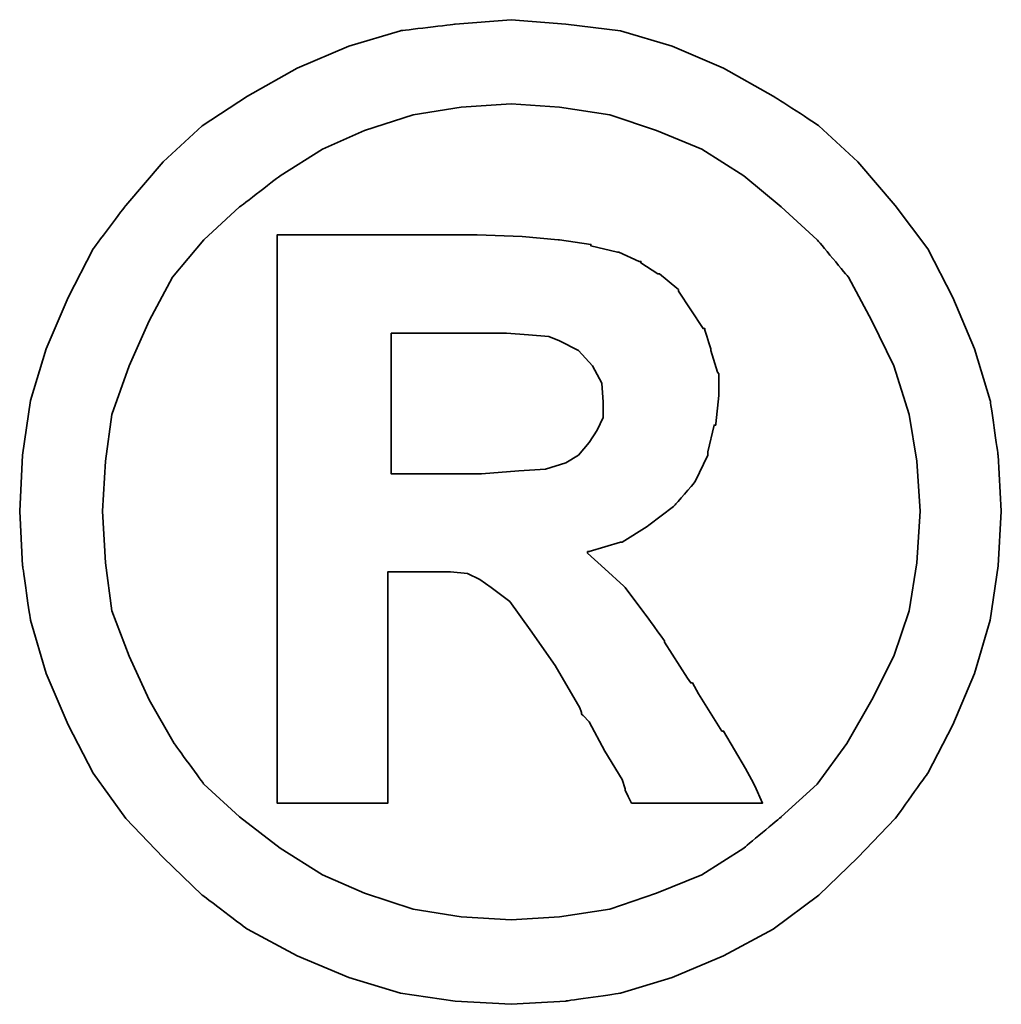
# Model space of a CAD drawing. Header units: millimetres. Extents: x 2891 to 6329, y -1599 to 860.
# Tile 407 of 620: x 5512.25 to 5513.93, y -1249.86 to -1248.18. Entities that reach past the tile are written whole.
import ezdxf

# ---------------------------------------------------------------- set-up
doc = ezdxf.new("R2010")
doc.units = ezdxf.units.MM
doc.layers.add('DIM', color=4, linetype='CONTINUOUS')
doc.layers.add('layer 1', color=7, linetype='CONTINUOUS')

# ---------------------------------------------------------------- blocks, each defined once
blk = doc.blocks.new('TBI MOTION logo(完整正式版)')
at = {"layer": 'layer 1', "color": 22, "lineweight": 35}
for points, knots in [([(81.20634, 4.98624), (81.20634, 4.98624), (81.18649, 5.32862), (81.18649, 5.32862), (81.18649, 5.32862), (81.18649, 5.32862), (81.13886, 5.66206), (81.13886, 5.66206), (81.13886, 5.66206), (81.13886, 5.66206), (81.04359, 5.97764), (81.04359, 5.97764), (81.04359, 5.97764), (81.04359, 5.97764), (80.91061, 6.29124), (80.91061, 6.29124), (80.91061, 6.29124), (80.91061, 6.29124), (80.75778, 6.58697), (80.75778, 6.58697), (80.75778, 6.58697), (80.75778, 6.58697), (80.5593, 6.85294), (80.5593, 6.85294), (80.5593, 6.85294), (80.5593, 6.85294), (80.33105, 7.1189), (80.33105, 7.1189), (80.33105, 7.1189), (80.33105, 7.1189), (80.09287, 7.33921), (80.09287, 7.33921), (80.09287, 7.33921), (80.09287, 7.33921), (79.815, 7.51982), (79.815, 7.51982), (79.815, 7.51982), (79.815, 7.51982), (79.51133, 7.69051), (79.51133, 7.69051), (79.51133, 7.69051), (79.51133, 7.69051), (79.19773, 7.8235), (79.19773, 7.8235), (79.19773, 7.8235), (79.19773, 7.8235), (78.88215, 7.91877), (78.88215, 7.91877), (78.88215, 7.91877), (78.88215, 7.91877), (78.54871, 7.95846), (78.54871, 7.95846), (78.54871, 7.95846), (78.54871, 7.95846), (78.21526, 7.98625), (78.21526, 7.98625), (78.21526, 7.98625), (78.21526, 7.98625), (77.87388, 7.95846), (77.87388, 7.95846), (77.87388, 7.95846), (77.87388, 7.95846), (77.54044, 7.91877), (77.54044, 7.91877), (77.54044, 7.91877), (77.54044, 7.91877), (77.22485, 7.8235), (77.22485, 7.8235), (77.22485, 7.8235), (77.22485, 7.8235), (76.91027, 7.69051), (76.91027, 7.69051), (76.91027, 7.69051), (76.91027, 7.69051), (76.6056, 7.51982), (76.6056, 7.51982), (76.6056, 7.51982), (76.6056, 7.51982), (76.32972, 7.33921), (76.32972, 7.33921), (76.32972, 7.33921), (76.32972, 7.33921), (76.09154, 7.1189), (76.09154, 7.1189), (76.09154, 7.1189), (76.09154, 7.1189), (75.86329, 6.85294), (75.86329, 6.85294), (75.86329, 6.85294), (75.86329, 6.85294), (75.66382, 6.58697), (75.66382, 6.58697), (75.66382, 6.58697), (75.66382, 6.58697), (75.51099, 6.29124), (75.51099, 6.29124), (75.51099, 6.29124), (75.51099, 6.29124), (75.37702, 5.97764), (75.37702, 5.97764), (75.37702, 5.97764), (75.37702, 5.97764), (75.28175, 5.66206), (75.28175, 5.66206), (75.28175, 5.66206), (75.28175, 5.66206), (75.23411, 5.32862), (75.23411, 5.32862), (75.23411, 5.32862), (75.23411, 5.32862), (75.21625, 4.98624), (75.21625, 4.98624), (75.21625, 4.98624), (75.21625, 4.98624), (75.23411, 4.6528), (75.23411, 4.6528), (75.23411, 4.6528), (75.23411, 4.6528), (75.28175, 4.32035), (75.28175, 4.32035), (75.28175, 4.32035), (75.28175, 4.32035), (75.37702, 3.99583), (75.37702, 3.99583), (75.37702, 3.99583), (75.37702, 3.99583), (75.51099, 3.68224), (75.51099, 3.68224), (75.51099, 3.68224), (75.51099, 3.68224), (75.66382, 3.38749), (75.66382, 3.38749), (75.66382, 3.38749), (75.66382, 3.38749), (75.86329, 3.10963), (75.86329, 3.10963), (75.86329, 3.10963), (75.86329, 3.10963), (76.09154, 2.87145), (76.09154, 2.87145), (76.09154, 2.87145), (76.09154, 2.87145), (76.32972, 2.6432), (76.32972, 2.6432), (76.32972, 2.6432), (76.32972, 2.6432), (76.6056, 2.43381), (76.6056, 2.43381), (76.6056, 2.43381), (76.6056, 2.43381), (76.91027, 2.27205), (76.91027, 2.27205), (76.91027, 2.27205), (76.91027, 2.27205), (77.22485, 2.13906), (77.22485, 2.13906), (77.22485, 2.13906), (77.22485, 2.13906), (77.54044, 2.0438), (77.54044, 2.0438), (77.54044, 2.0438), (77.54044, 2.0438), (77.87388, 1.99616), (77.87388, 1.99616), (77.87388, 1.99616), (77.87388, 1.99616), (78.21526, 1.97631), (78.21526, 1.97631), (78.21526, 1.97631), (78.21526, 1.97631), (78.54871, 1.99616), (78.54871, 1.99616), (78.54871, 1.99616), (78.54871, 1.99616), (78.88215, 2.0438), (78.88215, 2.0438), (78.88215, 2.0438), (78.88215, 2.0438), (79.19773, 2.13906), (79.19773, 2.13906), (79.19773, 2.13906), (79.19773, 2.13906), (79.51133, 2.27205), (79.51133, 2.27205), (79.51133, 2.27205), (79.51133, 2.27205), (79.815, 2.43381), (79.815, 2.43381), (79.815, 2.43381), (79.815, 2.43381), (80.09287, 2.6432), (80.09287, 2.6432), (80.09287, 2.6432), (80.09287, 2.6432), (80.33105, 2.87145), (80.33105, 2.87145), (80.33105, 2.87145), (80.33105, 2.87145), (80.5593, 3.10963), (80.5593, 3.10963), (80.5593, 3.10963), (80.5593, 3.10963), (80.75778, 3.38749), (80.75778, 3.38749), (80.75778, 3.38749), (80.75778, 3.38749), (80.91061, 3.68224), (80.91061, 3.68224), (80.91061, 3.68224), (80.91061, 3.68224), (81.04359, 3.99583), (81.04359, 3.99583), (81.04359, 3.99583), (81.04359, 3.99583), (81.13886, 4.32035), (81.13886, 4.32035), (81.13886, 4.32035), (81.13886, 4.32035), (81.18649, 4.6528), (81.18649, 4.6528), (81.18649, 4.6528), (81.18649, 4.6528), (81.20634, 4.98624), (81.20634, 4.98624)], [0, 0, 0, 0, 0.0178571, 0.0178571, 0.0178571, 0.0178572, 0.0357143, 0.0357143, 0.0357143, 0.0357143, 0.0535714, 0.0535714, 0.0535714, 0.0535714, 0.0714286, 0.0714286, 0.0714286, 0.0714286, 0.0892857, 0.0892857, 0.0892857, 0.0892857, 0.1071429, 0.1071429, 0.1071429, 0.1071429, 0.125, 0.125, 0.125, 0.125, 0.1428571, 0.1428571, 0.1428571, 0.1428572, 0.1607143, 0.1607143, 0.1607143, 0.1607143, 0.1785714, 0.1785714, 0.1785714, 0.1785714, 0.1964286, 0.1964286, 0.1964286, 0.1964286, 0.2142857, 0.2142857, 0.2142857, 0.2142857, 0.2321429, 0.2321429, 0.2321429, 0.2321429, 0.25, 0.25, 0.25, 0.25, 0.2678571, 0.2678571, 0.2678571, 0.2678572, 0.2857143, 0.2857143, 0.2857143, 0.2857143, 0.3035714, 0.3035714, 0.3035714, 0.3035714, 0.3214286, 0.3214286, 0.3214286, 0.3214286, 0.3392857, 0.3392857, 0.3392857, 0.3392857, 0.3571429, 0.3571429, 0.3571429, 0.3571429, 0.375, 0.375, 0.375, 0.375, 0.3928571, 0.3928571, 0.3928571, 0.3928572, 0.4107143, 0.4107143, 0.4107143, 0.4107143, 0.4285714, 0.4285714, 0.4285714, 0.4285714, 0.4464286, 0.4464286, 0.4464286, 0.4464286, 0.4642857, 0.4642857, 0.4642857, 0.4642857, 0.4821429, 0.4821429, 0.4821429, 0.4821429, 0.5, 0.5, 0.5, 0.5, 0.5178571, 0.5178571, 0.5178571, 0.5178572, 0.5357143, 0.5357143, 0.5357143, 0.5357143, 0.5535714, 0.5535714, 0.5535714, 0.5535714, 0.5714286, 0.5714286, 0.5714286, 0.5714286, 0.5892857, 0.5892857, 0.5892857, 0.5892857, 0.6071429, 0.6071429, 0.6071429, 0.6071429, 0.625, 0.625, 0.625, 0.625, 0.6428571, 0.6428571, 0.6428571, 0.6428572, 0.6607143, 0.6607143, 0.6607143, 0.6607143, 0.6785714, 0.6785714, 0.6785714, 0.6785714, 0.6964286, 0.6964286, 0.6964286, 0.6964286, 0.7142857, 0.7142857, 0.7142857, 0.7142857, 0.7321429, 0.7321429, 0.7321429, 0.7321429, 0.75, 0.75, 0.75, 0.75, 0.7678571, 0.7678571, 0.7678571, 0.7678572, 0.7857143, 0.7857143, 0.7857143, 0.7857143, 0.8035714, 0.8035714, 0.8035714, 0.8035714, 0.8214286, 0.8214286, 0.8214286, 0.8214286, 0.8392857, 0.8392857, 0.8392857, 0.8392857, 0.8571429, 0.8571429, 0.8571429, 0.8571429, 0.875, 0.875, 0.875, 0.875, 0.8928571, 0.8928571, 0.8928571, 0.8928572, 0.9107143, 0.9107143, 0.9107143, 0.9107143, 0.9285714, 0.9285714, 0.9285714, 0.9285714, 0.9464286, 0.9464286, 0.9464286, 0.9464286, 0.9642857, 0.9642857, 0.9642857, 0.9642857, 0.9821429, 0.9821429, 0.9821429, 0.9821429, 1, 1, 1, 1]), ([(80.71014, 4.98624), (80.71014, 4.98624), (80.69129, 5.29091), (80.69129, 5.29091), (80.69129, 5.29091), (80.69129, 5.29091), (80.64464, 5.57672), (80.64464, 5.57672), (80.64464, 5.57672), (80.64464, 5.57672), (80.54937, 5.87245), (80.54937, 5.87245), (80.54937, 5.87245), (80.54937, 5.87245), (80.41639, 6.14833), (80.41639, 6.14833), (80.41639, 6.14833), (80.41639, 6.14833), (80.27349, 6.41429), (80.27349, 6.41429), (80.27349, 6.41429), (80.27349, 6.41429), (80.08295, 6.64255), (80.08295, 6.64255), (80.08295, 6.64255), (80.08295, 6.64255), (79.86264, 6.84301), (79.86264, 6.84301), (79.86264, 6.84301), (79.86264, 6.84301), (79.63439, 7.03355), (79.63439, 7.03355), (79.63439, 7.03355), (79.63439, 7.03355), (79.37835, 7.1963), (79.37835, 7.1963), (79.37835, 7.1963), (79.37835, 7.1963), (79.10246, 7.30944), (79.10246, 7.30944), (79.10246, 7.30944), (79.10246, 7.30944), (78.81665, 7.40471), (78.81665, 7.40471), (78.81665, 7.40471), (78.81665, 7.40471), (78.511, 7.45234), (78.511, 7.45234), (78.511, 7.45234), (78.511, 7.45234), (78.21526, 7.47219), (78.21526, 7.47219), (78.21526, 7.47219), (78.21526, 7.47219), (77.9106, 7.45234), (77.9106, 7.45234), (77.9106, 7.45234), (77.9106, 7.45234), (77.61685, 7.40471), (77.61685, 7.40471), (77.61685, 7.40471), (77.61685, 7.40471), (77.32012, 7.30944), (77.32012, 7.30944), (77.32012, 7.30944), (77.32012, 7.30944), (77.06309, 7.1963), (77.06309, 7.1963), (77.06309, 7.1963), (77.06309, 7.1963), (76.80606, 7.03355), (76.80606, 7.03355), (76.80606, 7.03355), (76.80606, 7.03355), (76.55797, 6.84301), (76.55797, 6.84301), (76.55797, 6.84301), (76.55797, 6.84301), (76.34063, 6.64255), (76.34063, 6.64255), (76.34063, 6.64255), (76.34063, 6.64255), (76.1491, 6.41429), (76.1491, 6.41429), (76.1491, 6.41429), (76.1491, 6.41429), (76.0062, 6.14833), (76.0062, 6.14833), (76.0062, 6.14833), (76.0062, 6.14833), (75.88314, 5.87245), (75.88314, 5.87245), (75.88314, 5.87245), (75.88314, 5.87245), (75.77794, 5.57672), (75.77794, 5.57672), (75.77794, 5.57672), (75.77794, 5.57672), (75.73924, 5.29091), (75.73924, 5.29091), (75.73924, 5.29091), (75.73924, 5.29091), (75.72039, 4.98624), (75.72039, 4.98624), (75.72039, 4.98624), (75.72039, 4.98624), (75.73924, 4.67165), (75.73924, 4.67165), (75.73924, 4.67165), (75.73924, 4.67165), (75.77794, 4.37791), (75.77794, 4.37791), (75.77794, 4.37791), (75.77794, 4.37791), (75.88314, 4.10102), (75.88314, 4.10102), (75.88314, 4.10102), (75.88314, 4.10102), (76.0062, 3.83407), (76.0062, 3.83407), (76.0062, 3.83407), (76.0062, 3.83407), (76.15902, 3.56811), (76.15902, 3.56811), (76.15902, 3.56811), (76.15902, 3.56811), (76.34063, 3.32001), (76.34063, 3.32001), (76.34063, 3.32001), (76.34063, 3.32001), (76.55797, 3.11955), (76.55797, 3.11955), (76.55797, 3.11955), (76.55797, 3.11955), (76.80606, 2.92901), (76.80606, 2.92901), (76.80606, 2.92901), (76.80606, 2.92901), (77.06309, 2.76725), (77.06309, 2.76725), (77.06309, 2.76725), (77.06309, 2.76725), (77.32012, 2.65412), (77.32012, 2.65412), (77.32012, 2.65412), (77.32012, 2.65412), (77.61685, 2.55786), (77.61685, 2.55786), (77.61685, 2.55786), (77.61685, 2.55786), (77.9106, 2.51022), (77.9106, 2.51022), (77.9106, 2.51022), (77.9106, 2.51022), (78.21526, 2.49137), (78.21526, 2.49137), (78.21526, 2.49137), (78.21526, 2.49137), (78.511, 2.51022), (78.511, 2.51022), (78.511, 2.51022), (78.511, 2.51022), (78.81665, 2.55786), (78.81665, 2.55786), (78.81665, 2.55786), (78.81665, 2.55786), (79.10246, 2.65412), (79.10246, 2.65412), (79.10246, 2.65412), (79.10246, 2.65412), (79.37835, 2.76725), (79.37835, 2.76725), (79.37835, 2.76725), (79.37835, 2.76725), (79.63439, 2.92901), (79.63439, 2.92901), (79.63439, 2.92901), (79.63439, 2.92901), (79.86264, 3.11955), (79.86264, 3.11955), (79.86264, 3.11955), (79.86264, 3.11955), (80.08295, 3.32001), (80.08295, 3.32001), (80.08295, 3.32001), (80.08295, 3.32001), (80.26356, 3.56811), (80.26356, 3.56811), (80.26356, 3.56811), (80.26356, 3.56811), (80.41639, 3.83407), (80.41639, 3.83407), (80.41639, 3.83407), (80.41639, 3.83407), (80.54937, 4.10102), (80.54937, 4.10102), (80.54937, 4.10102), (80.54937, 4.10102), (80.64464, 4.37791), (80.64464, 4.37791), (80.64464, 4.37791), (80.64464, 4.37791), (80.69129, 4.67165), (80.69129, 4.67165), (80.69129, 4.67165), (80.69129, 4.67165), (80.71014, 4.98624), (80.71014, 4.98624)], [0, 0, 0, 0, 0.0192308, 0.0192308, 0.0192308, 0.0192308, 0.0384615, 0.0384615, 0.0384615, 0.0384615, 0.0576923, 0.0576923, 0.0576923, 0.0576923, 0.0769231, 0.0769231, 0.0769231, 0.0769231, 0.0961538, 0.0961538, 0.0961538, 0.0961539, 0.1153846, 0.1153846, 0.1153846, 0.1153846, 0.1346154, 0.1346154, 0.1346154, 0.1346154, 0.1538462, 0.1538462, 0.1538462, 0.1538462, 0.1730769, 0.1730769, 0.1730769, 0.1730769, 0.1923077, 0.1923077, 0.1923077, 0.1923077, 0.2115385, 0.2115385, 0.2115385, 0.2115385, 0.2307692, 0.2307692, 0.2307692, 0.2307692, 0.25, 0.25, 0.25, 0.25, 0.2692308, 0.2692308, 0.2692308, 0.2692308, 0.2884615, 0.2884615, 0.2884615, 0.2884615, 0.3076923, 0.3076923, 0.3076923, 0.3076923, 0.3269231, 0.3269231, 0.3269231, 0.3269231, 0.3461538, 0.3461538, 0.3461538, 0.3461539, 0.3653846, 0.3653846, 0.3653846, 0.3653846, 0.3846154, 0.3846154, 0.3846154, 0.3846154, 0.4038462, 0.4038462, 0.4038462, 0.4038462, 0.4230769, 0.4230769, 0.4230769, 0.4230769, 0.4423077, 0.4423077, 0.4423077, 0.4423077, 0.4615385, 0.4615385, 0.4615385, 0.4615385, 0.4807692, 0.4807692, 0.4807692, 0.4807692, 0.5, 0.5, 0.5, 0.5, 0.5192308, 0.5192308, 0.5192308, 0.5192308, 0.5384615, 0.5384615, 0.5384615, 0.5384615, 0.5576923, 0.5576923, 0.5576923, 0.5576923, 0.5769231, 0.5769231, 0.5769231, 0.5769231, 0.5961538, 0.5961538, 0.5961538, 0.5961539, 0.6153846, 0.6153846, 0.6153846, 0.6153846, 0.6346154, 0.6346154, 0.6346154, 0.6346154, 0.6538462, 0.6538462, 0.6538462, 0.6538462, 0.6730769, 0.6730769, 0.6730769, 0.6730769, 0.6923077, 0.6923077, 0.6923077, 0.6923077, 0.7115385, 0.7115385, 0.7115385, 0.7115385, 0.7307692, 0.7307692, 0.7307692, 0.7307692, 0.75, 0.75, 0.75, 0.75, 0.7692308, 0.7692308, 0.7692308, 0.7692308, 0.7884615, 0.7884615, 0.7884615, 0.7884615, 0.8076923, 0.8076923, 0.8076923, 0.8076923, 0.8269231, 0.8269231, 0.8269231, 0.8269231, 0.8461538, 0.8461538, 0.8461538, 0.8461539, 0.8653846, 0.8653846, 0.8653846, 0.8653846, 0.8846154, 0.8846154, 0.8846154, 0.8846154, 0.9038462, 0.9038462, 0.9038462, 0.9038462, 0.9230769, 0.9230769, 0.9230769, 0.9230769, 0.9423077, 0.9423077, 0.9423077, 0.9423077, 0.9615385, 0.9615385, 0.9615385, 0.9615385, 0.9807692, 0.9807692, 0.9807692, 0.9807692, 1, 1, 1, 1]), ([(76.78721, 3.2823), (76.78721, 3.2823), (76.78721, 3.32001), (76.78721, 3.32001), (76.78721, 3.32001), (76.78721, 3.32001), (76.78721, 3.42422), (76.78721, 3.42422), (76.78721, 3.42422), (76.78721, 3.42422), (76.78721, 3.59689), (76.78721, 3.59689), (76.78721, 3.59689), (76.78721, 3.59689), (76.78721, 3.80529), (76.78721, 3.80529), (76.78721, 3.80529), (76.78721, 3.80529), (76.78721, 4.0524), (76.78721, 4.0524), (76.78721, 4.0524), (76.78721, 4.0524), (76.78721, 4.32035), (76.78721, 4.32035), (76.78721, 4.32035), (76.78721, 4.32035), (76.78721, 4.92868), (76.78721, 4.92868), (76.78721, 4.92868), (76.78721, 4.92868), (76.78721, 5.53801), (76.78721, 5.53801), (76.78721, 5.53801), (76.78721, 5.53801), (76.78721, 5.82482), (76.78721, 5.82482), (76.78721, 5.82482), (76.78721, 5.82482), (76.78721, 6.07291), (76.78721, 6.07291), (76.78721, 6.07291), (76.78721, 6.07291), (76.78721, 6.30017), (76.78721, 6.30017), (76.78721, 6.30017), (76.78721, 6.30017), (76.78721, 6.45399), (76.78721, 6.45399), (76.78721, 6.45399), (76.78721, 6.45399), (76.78721, 6.5572), (76.78721, 6.5572), (76.78721, 6.5572), (76.78721, 6.5572), (76.78721, 6.59689), (76.78721, 6.59689), (76.78721, 6.59689), (76.78721, 6.59689), (76.78721, 6.67232), (76.78721, 6.67232), (76.78721, 6.67232), (76.78721, 6.67232), (76.8537, 6.67232), (76.8537, 6.67232), (76.8537, 6.67232), (76.8537, 6.67232), (76.87355, 6.67232), (76.87355, 6.67232), (76.87355, 6.67232), (76.87355, 6.67232), (76.91027, 6.67232), (76.91027, 6.67232), (76.91027, 6.67232), (76.91027, 6.67232), (77.04424, 6.67232), (77.04424, 6.67232), (77.04424, 6.67232), (77.04424, 6.67232), (77.22485, 6.67232), (77.22485, 6.67232), (77.22485, 6.67232), (77.22485, 6.67232), (77.43524, 6.67232), (77.43524, 6.67232), (77.43524, 6.67232), (77.43524, 6.67232), (77.65357, 6.67232), (77.65357, 6.67232), (77.65357, 6.67232), (77.65357, 6.67232), (77.82625, 6.67232), (77.82625, 6.67232), (77.82625, 6.67232), (77.82625, 6.67232), (77.94037, 6.67232), (77.94037, 6.67232), (77.94037, 6.67232), (77.94037, 6.67232), (77.97709, 6.67232), (77.97709, 6.67232), (77.97709, 6.67232), (77.97709, 6.67232), (77.99694, 6.67232), (77.99694, 6.67232), (77.99694, 6.67232), (77.99694, 6.67232), (78.00686, 6.67232), (78.00686, 6.67232), (78.00686, 6.67232), (78.00686, 6.67232), (78.28275, 6.6624), (78.28275, 6.6624), (78.28275, 6.6624), (78.28275, 6.6624), (78.50107, 6.64255), (78.50107, 6.64255), (78.50107, 6.64255), (78.50107, 6.64255), (78.511, 6.64255), (78.511, 6.64255), (78.511, 6.64255), (78.511, 6.64255), (78.70154, 6.61476), (78.70154, 6.61476), (78.70154, 6.61476), (78.70154, 6.61476), (78.70154, 6.60483), (78.70154, 6.60483), (78.70154, 6.60483), (78.70154, 6.60483), (78.86429, 6.56713), (78.86429, 6.56713), (78.86429, 6.56713), (78.86429, 6.56713), (78.87223, 6.56713), (78.87223, 6.56713), (78.87223, 6.56713), (78.87223, 6.56713), (78.99727, 6.51056), (78.99727, 6.51056), (78.99727, 6.51056), (78.99727, 6.51056), (79.00719, 6.51056), (79.00719, 6.51056), (79.00719, 6.51056), (79.00719, 6.51056), (79.00719, 6.50162), (79.00719, 6.50162), (79.00719, 6.50162), (79.00719, 6.50162), (79.1104, 6.43415), (79.1104, 6.43415), (79.1104, 6.43415), (79.1104, 6.43415), (79.12132, 6.43415), (79.12132, 6.43415), (79.12132, 6.43415), (79.12132, 6.43415), (79.22552, 6.34781), (79.22552, 6.34781), (79.22552, 6.34781), (79.22552, 6.34781), (79.23544, 6.33888), (79.23544, 6.33888), (79.23544, 6.33888), (79.23544, 6.33888), (79.23544, 6.32895), (79.23544, 6.32895), (79.23544, 6.32895), (79.23544, 6.32895), (79.31087, 6.21483), (79.31087, 6.21483), (79.31087, 6.21483), (79.31087, 6.21483), (79.38629, 6.1007), (79.38629, 6.1007), (79.38629, 6.1007), (79.38629, 6.1007), (79.3972, 6.1007), (79.3972, 6.1007), (79.3972, 6.1007), (79.3972, 6.1007), (79.3972, 6.09078), (79.3972, 6.09078), (79.3972, 6.09078), (79.3972, 6.09078), (79.43392, 5.97764), (79.43392, 5.97764), (79.43392, 5.97764), (79.43392, 5.97764), (79.43392, 5.96772), (79.43392, 5.96772), (79.43392, 5.96772), (79.43392, 5.96772), (79.47362, 5.83474), (79.47362, 5.83474), (79.47362, 5.83474), (79.47362, 5.83474), (79.48156, 5.82482), (79.48156, 5.82482), (79.48156, 5.82482), (79.48156, 5.82482), (79.48156, 5.69977), (79.48156, 5.69977), (79.48156, 5.69977), (79.48156, 5.69977), (79.48156, 5.69183), (79.48156, 5.69183), (79.48156, 5.69183), (79.48156, 5.69183), (79.4637, 5.51915), (79.4637, 5.51915), (79.4637, 5.51915), (79.4637, 5.51915), (79.4637, 5.51122), (79.4637, 5.51122), (79.4637, 5.51122), (79.4637, 5.51122), (79.45377, 5.51122), (79.45377, 5.51122), (79.45377, 5.51122), (79.45377, 5.51122), (79.41507, 5.34847), (79.41507, 5.34847), (79.41507, 5.34847), (79.41507, 5.34847), (79.41507, 5.33854), (79.41507, 5.33854), (79.41507, 5.33854), (79.41507, 5.33854), (79.41507, 5.32862), (79.41507, 5.32862), (79.41507, 5.32862), (79.41507, 5.32862), (79.33865, 5.16785), (79.33865, 5.16785), (79.33865, 5.16785), (79.33865, 5.16785), (79.33071, 5.15693), (79.33071, 5.15693), (79.33071, 5.15693), (79.33071, 5.15693), (79.2156, 5.02495), (79.2156, 5.02495), (79.2156, 5.02495), (79.2156, 5.02495), (79.20567, 5.01502), (79.20567, 5.01502), (79.20567, 5.01502), (79.20567, 5.01502), (79.05483, 4.89991), (79.05483, 4.89991), (79.05483, 4.89991), (79.05483, 4.89991), (79.04491, 4.89197), (79.04491, 4.89197), (79.04491, 4.89197), (79.04491, 4.89197), (78.89208, 4.7967), (78.89208, 4.7967), (78.89208, 4.7967), (78.89208, 4.7967), (78.88215, 4.7967), (78.88215, 4.7967), (78.88215, 4.7967), (78.88215, 4.7967), (78.69161, 4.73913), (78.69161, 4.73913), (78.69161, 4.73913), (78.69161, 4.73913), (78.68169, 4.73913), (78.68169, 4.73913), (78.68169, 4.73913), (78.68169, 4.73913), (78.68169, 4.72921), (78.68169, 4.72921), (78.68169, 4.72921), (78.68169, 4.72921), (78.78688, 4.63394), (78.78688, 4.63394), (78.78688, 4.63394), (78.78688, 4.63394), (78.902, 4.52875), (78.902, 4.52875), (78.902, 4.52875), (78.902, 4.52875), (78.91093, 4.52081), (78.91093, 4.52081), (78.91093, 4.52081), (78.91093, 4.52081), (79.02506, 4.36798), (79.02506, 4.36798), (79.02506, 4.36798), (79.02506, 4.36798), (79.1501, 4.1953), (79.1501, 4.1953), (79.1501, 4.1953), (79.1501, 4.1953), (79.1501, 4.18736), (79.1501, 4.18736), (79.1501, 4.18736), (79.1501, 4.18736), (79.29201, 3.96705), (79.29201, 3.96705), (79.29201, 3.96705), (79.29201, 3.96705), (79.31087, 3.93828), (79.31087, 3.93828), (79.31087, 3.93828), (79.31087, 3.93828), (79.32079, 3.93828), (79.32079, 3.93828), (79.32079, 3.93828), (79.32079, 3.93828), (79.3585, 3.87178), (79.3585, 3.87178), (79.3585, 3.87178), (79.3585, 3.87178), (79.50141, 3.64353), (79.50141, 3.64353), (79.50141, 3.64353), (79.50141, 3.64353), (79.51133, 3.64353), (79.51133, 3.64353), (79.51133, 3.64353), (79.51133, 3.64353), (79.64431, 3.41528), (79.64431, 3.41528), (79.64431, 3.41528), (79.64431, 3.41528), (79.68202, 3.3478), (79.68202, 3.3478), (79.68202, 3.3478), (79.68202, 3.3478), (79.70187, 3.31009), (79.70187, 3.31009), (79.70187, 3.31009), (79.70187, 3.31009), (79.7495, 3.2049), (79.7495, 3.2049), (79.7495, 3.2049), (79.7495, 3.2049), (79.64431, 3.2049), (79.64431, 3.2049), (79.64431, 3.2049), (79.64431, 3.2049), (79.62546, 3.2049), (79.62546, 3.2049), (79.62546, 3.2049), (79.62546, 3.2049), (79.53912, 3.2049), (79.53912, 3.2049), (79.53912, 3.2049), (79.53912, 3.2049), (79.31087, 3.2049), (79.31087, 3.2049), (79.31087, 3.2049), (79.31087, 3.2049), (79.08262, 3.2049), (79.08262, 3.2049), (79.08262, 3.2049), (79.08262, 3.2049), (79.00719, 3.2049), (79.00719, 3.2049), (79.00719, 3.2049), (79.00719, 3.2049), (78.98735, 3.2049), (78.98735, 3.2049), (78.98735, 3.2049), (78.98735, 3.2049), (78.94964, 3.2049), (78.94964, 3.2049), (78.94964, 3.2049), (78.94964, 3.2049), (78.92979, 3.24459), (78.92979, 3.24459), (78.92979, 3.24459), (78.92979, 3.24459), (78.91093, 3.2823), (78.91093, 3.2823), (78.91093, 3.2823), (78.91093, 3.2823), (78.91093, 3.29223), (78.91093, 3.29223), (78.91093, 3.29223), (78.91093, 3.29223), (78.89208, 3.3478), (78.89208, 3.3478), (78.89208, 3.3478), (78.89208, 3.3478), (78.78688, 3.52048), (78.78688, 3.52048), (78.78688, 3.52048), (78.78688, 3.52048), (78.69161, 3.7001), (78.69161, 3.7001), (78.69161, 3.7001), (78.69161, 3.7001), (78.6539, 3.7388), (78.6539, 3.7388), (78.6539, 3.7388), (78.6539, 3.7388), (78.64398, 3.74873), (78.64398, 3.74873), (78.64398, 3.74873), (78.64398, 3.74873), (78.64398, 3.75766), (78.64398, 3.75766), (78.64398, 3.75766), (78.64398, 3.75766), (78.63405, 3.78644), (78.63405, 3.78644), (78.63405, 3.78644), (78.63405, 3.78644), (78.48321, 4.04347), (78.48321, 4.04347), (78.48321, 4.04347), (78.48321, 4.04347), (78.33038, 4.2618), (78.33038, 4.2618), (78.33038, 4.2618), (78.33038, 4.2618), (78.20732, 4.43447), (78.20732, 4.43447), (78.20732, 4.43447), (78.20732, 4.43447), (78.09221, 4.52081), (78.09221, 4.52081), (78.09221, 4.52081), (78.09221, 4.52081), (78.02472, 4.56845), (78.02472, 4.56845), (78.02472, 4.56845), (78.02472, 4.56845), (77.9493, 4.60616), (77.9493, 4.60616), (77.9493, 4.60616), (77.9493, 4.60616), (77.8451, 4.61608), (77.8451, 4.61608), (77.8451, 4.61608), (77.8451, 4.61608), (77.71113, 4.61608), (77.71113, 4.61608), (77.71113, 4.61608), (77.71113, 4.61608), (77.69128, 4.61608), (77.69128, 4.61608), (77.69128, 4.61608), (77.69128, 4.61608), (77.67342, 4.61608), (77.67342, 4.61608), (77.67342, 4.61608), (77.67342, 4.61608), (77.5583, 4.61608), (77.5583, 4.61608), (77.5583, 4.61608), (77.5583, 4.61608), (77.46303, 4.61608), (77.46303, 4.61608), (77.46303, 4.61608), (77.46303, 4.61608), (77.46303, 4.54761), (77.46303, 4.54761), (77.46303, 4.54761), (77.46303, 4.54761), (77.46303, 4.47318), (77.46303, 4.47318), (77.46303, 4.47318), (77.46303, 4.47318), (77.46303, 4.24294), (77.46303, 4.24294), (77.46303, 4.24294), (77.46303, 4.24294), (77.46303, 3.99583), (77.46303, 3.99583), (77.46303, 3.99583), (77.46303, 3.99583), (77.46303, 3.72888), (77.46303, 3.72888), (77.46303, 3.72888), (77.46303, 3.72888), (77.46303, 3.51055), (77.46303, 3.51055), (77.46303, 3.51055), (77.46303, 3.51055), (77.46303, 3.42422), (77.46303, 3.42422), (77.46303, 3.42422), (77.46303, 3.42422), (77.46303, 3.35773), (77.46303, 3.35773), (77.46303, 3.35773), (77.46303, 3.35773), (77.46303, 3.30017), (77.46303, 3.30017), (77.46303, 3.30017), (77.46303, 3.30017), (77.46303, 3.2823), (77.46303, 3.2823), (77.46303, 3.2823), (77.46303, 3.2823), (77.46303, 3.2049), (77.46303, 3.2049), (77.46303, 3.2049), (77.46303, 3.2049), (77.39753, 3.2049), (77.39753, 3.2049), (77.39753, 3.2049), (77.39753, 3.2049), (77.37768, 3.2049), (77.37768, 3.2049), (77.37768, 3.2049), (77.37768, 3.2049), (77.32012, 3.2049), (77.32012, 3.2049), (77.32012, 3.2049), (77.32012, 3.2049), (77.12165, 3.2049), (77.12165, 3.2049), (77.12165, 3.2049), (77.12165, 3.2049), (76.94897, 3.2049), (76.94897, 3.2049), (76.94897, 3.2049), (76.94897, 3.2049), (76.8924, 3.2049), (76.8924, 3.2049), (76.8924, 3.2049), (76.8924, 3.2049), (76.8537, 3.2049), (76.8537, 3.2049), (76.8537, 3.2049), (76.8537, 3.2049), (76.78721, 3.2049), (76.78721, 3.2049), (76.78721, 3.2049), (76.78721, 3.2049), (76.78721, 3.2823), (76.78721, 3.2823)], [0, 0, 0, 0, 0.0074074, 0.0074074, 0.0074074, 0.0074074, 0.0148148, 0.0148148, 0.0148148, 0.0148148, 0.0222222, 0.0222222, 0.0222222, 0.0222222, 0.0296296, 0.0296296, 0.0296296, 0.0296296, 0.037037, 0.037037, 0.037037, 0.037037, 0.0444444, 0.0444444, 0.0444444, 0.0444445, 0.0518519, 0.0518519, 0.0518519, 0.0518519, 0.0592593, 0.0592593, 0.0592593, 0.0592593, 0.0666667, 0.0666667, 0.0666667, 0.0666667, 0.0740741, 0.0740741, 0.0740741, 0.0740741, 0.0814815, 0.0814815, 0.0814815, 0.0814815, 0.0888889, 0.0888889, 0.0888889, 0.0888889, 0.0962963, 0.0962963, 0.0962963, 0.0962963, 0.1037037, 0.1037037, 0.1037037, 0.1037037, 0.1111111, 0.1111111, 0.1111111, 0.1111111, 0.1185185, 0.1185185, 0.1185185, 0.1185185, 0.1259259, 0.1259259, 0.1259259, 0.1259259, 0.1333333, 0.1333333, 0.1333333, 0.1333333, 0.1407407, 0.1407407, 0.1407407, 0.1407408, 0.1481481, 0.1481481, 0.1481481, 0.1481482, 0.1555556, 0.1555556, 0.1555556, 0.1555556, 0.162963, 0.162963, 0.162963, 0.162963, 0.1703704, 0.1703704, 0.1703704, 0.1703704, 0.1777778, 0.1777778, 0.1777778, 0.1777778, 0.1851852, 0.1851852, 0.1851852, 0.1851852, 0.1925926, 0.1925926, 0.1925926, 0.1925926, 0.2, 0.2, 0.2, 0.2, 0.2074074, 0.2074074, 0.2074074, 0.2074074, 0.2148148, 0.2148148, 0.2148148, 0.2148148, 0.2222222, 0.2222222, 0.2222222, 0.2222222, 0.2296296, 0.2296296, 0.2296296, 0.2296296, 0.237037, 0.237037, 0.237037, 0.237037, 0.2444444, 0.2444444, 0.2444444, 0.2444445, 0.2518519, 0.2518519, 0.2518519, 0.2518519, 0.2592593, 0.2592593, 0.2592593, 0.2592593, 0.2666667, 0.2666667, 0.2666667, 0.2666667, 0.2740741, 0.2740741, 0.2740741, 0.2740741, 0.2814815, 0.2814815, 0.2814815, 0.2814815, 0.2888889, 0.2888889, 0.2888889, 0.2888889, 0.2962963, 0.2962963, 0.2962963, 0.2962963, 0.3037037, 0.3037037, 0.3037037, 0.3037037, 0.3111111, 0.3111111, 0.3111111, 0.3111111, 0.3185185, 0.3185185, 0.3185185, 0.3185185, 0.3259259, 0.3259259, 0.3259259, 0.3259259, 0.3333333, 0.3333333, 0.3333333, 0.3333333, 0.3407407, 0.3407407, 0.3407407, 0.3407408, 0.3481481, 0.3481481, 0.3481481, 0.3481482, 0.3555556, 0.3555556, 0.3555556, 0.3555556, 0.362963, 0.362963, 0.362963, 0.362963, 0.3703704, 0.3703704, 0.3703704, 0.3703704, 0.3777778, 0.3777778, 0.3777778, 0.3777778, 0.3851852, 0.3851852, 0.3851852, 0.3851852, 0.3925926, 0.3925926, 0.3925926, 0.3925926, 0.4, 0.4, 0.4, 0.4, 0.4074074, 0.4074074, 0.4074074, 0.4074074, 0.4148148, 0.4148148, 0.4148148, 0.4148148, 0.4222222, 0.4222222, 0.4222222, 0.4222222, 0.4296296, 0.4296296, 0.4296296, 0.4296296, 0.437037, 0.437037, 0.437037, 0.437037, 0.4444444, 0.4444444, 0.4444444, 0.4444445, 0.4518519, 0.4518519, 0.4518519, 0.4518519, 0.4592593, 0.4592593, 0.4592593, 0.4592593, 0.4666667, 0.4666667, 0.4666667, 0.4666667, 0.4740741, 0.4740741, 0.4740741, 0.4740741, 0.4814815, 0.4814815, 0.4814815, 0.4814815, 0.4888889, 0.4888889, 0.4888889, 0.4888889, 0.4962963, 0.4962963, 0.4962963, 0.4962963, 0.5037037, 0.5037037, 0.5037037, 0.5037037, 0.5111111, 0.5111111, 0.5111111, 0.5111111, 0.5185185, 0.5185185, 0.5185185, 0.5185185, 0.5259259, 0.5259259, 0.5259259, 0.5259259, 0.5333333, 0.5333333, 0.5333333, 0.5333333, 0.5407407, 0.5407407, 0.5407407, 0.5407408, 0.5481481, 0.5481481, 0.5481481, 0.5481482, 0.5555556, 0.5555556, 0.5555556, 0.5555556, 0.562963, 0.562963, 0.562963, 0.562963, 0.5703704, 0.5703704, 0.5703704, 0.5703704, 0.5777778, 0.5777778, 0.5777778, 0.5777778, 0.5851852, 0.5851852, 0.5851852, 0.5851852, 0.5925926, 0.5925926, 0.5925926, 0.5925926, 0.6, 0.6, 0.6, 0.6, 0.6074074, 0.6074074, 0.6074074, 0.6074074, 0.6148148, 0.6148148, 0.6148148, 0.6148148, 0.6222222, 0.6222222, 0.6222222, 0.6222222, 0.6296296, 0.6296296, 0.6296296, 0.6296296, 0.637037, 0.637037, 0.637037, 0.637037, 0.6444444, 0.6444444, 0.6444444, 0.6444445, 0.6518519, 0.6518519, 0.6518519, 0.6518519, 0.6592593, 0.6592593, 0.6592593, 0.6592593, 0.6666667, 0.6666667, 0.6666667, 0.6666667, 0.6740741, 0.6740741, 0.6740741, 0.6740741, 0.6814815, 0.6814815, 0.6814815, 0.6814815, 0.6888889, 0.6888889, 0.6888889, 0.6888889, 0.6962963, 0.6962963, 0.6962963, 0.6962963, 0.7037037, 0.7037037, 0.7037037, 0.7037037, 0.7111111, 0.7111111, 0.7111111, 0.7111111, 0.7185185, 0.7185185, 0.7185185, 0.7185185, 0.7259259, 0.7259259, 0.7259259, 0.7259259, 0.7333333, 0.7333333, 0.7333333, 0.7333333, 0.7407407, 0.7407407, 0.7407407, 0.7407408, 0.7481481, 0.7481481, 0.7481481, 0.7481482, 0.7555556, 0.7555556, 0.7555556, 0.7555556, 0.762963, 0.762963, 0.762963, 0.762963, 0.7703704, 0.7703704, 0.7703704, 0.7703704, 0.7777778, 0.7777778, 0.7777778, 0.7777778, 0.7851852, 0.7851852, 0.7851852, 0.7851852, 0.7925926, 0.7925926, 0.7925926, 0.7925926, 0.8, 0.8, 0.8, 0.8, 0.8074074, 0.8074074, 0.8074074, 0.8074074, 0.8148148, 0.8148148, 0.8148148, 0.8148148, 0.8222222, 0.8222222, 0.8222222, 0.8222222, 0.8296296, 0.8296296, 0.8296296, 0.8296296, 0.837037, 0.837037, 0.837037, 0.837037, 0.8444444, 0.8444444, 0.8444444, 0.8444445, 0.8518519, 0.8518519, 0.8518519, 0.8518519, 0.8592593, 0.8592593, 0.8592593, 0.8592593, 0.8666667, 0.8666667, 0.8666667, 0.8666667, 0.8740741, 0.8740741, 0.8740741, 0.8740741, 0.8814815, 0.8814815, 0.8814815, 0.8814815, 0.8888889, 0.8888889, 0.8888889, 0.8888889, 0.8962963, 0.8962963, 0.8962963, 0.8962963, 0.9037037, 0.9037037, 0.9037037, 0.9037037, 0.9111111, 0.9111111, 0.9111111, 0.9111111, 0.9185185, 0.9185185, 0.9185185, 0.9185185, 0.9259259, 0.9259259, 0.9259259, 0.9259259, 0.9333333, 0.9333333, 0.9333333, 0.9333333, 0.9407407, 0.9407407, 0.9407407, 0.9407408, 0.9481481, 0.9481481, 0.9481481, 0.9481482, 0.9555556, 0.9555556, 0.9555556, 0.9555556, 0.962963, 0.962963, 0.962963, 0.962963, 0.9703704, 0.9703704, 0.9703704, 0.9703704, 0.9777778, 0.9777778, 0.9777778, 0.9777778, 0.9851852, 0.9851852, 0.9851852, 0.9851852, 0.9925926, 0.9925926, 0.9925926, 0.9925926, 1, 1, 1, 1]), ([(77.48288, 6.07291), (77.48288, 6.07291), (77.48288, 5.99551), (77.48288, 5.99551), (77.48288, 5.99551), (77.48288, 5.99551), (77.48288, 5.82482), (77.48288, 5.82482), (77.48288, 5.82482), (77.48288, 5.82482), (77.48288, 5.63328), (77.48288, 5.63328), (77.48288, 5.63328), (77.48288, 5.63328), (77.48288, 5.46358), (77.48288, 5.46358), (77.48288, 5.46358), (77.48288, 5.46358), (77.48288, 5.29091), (77.48288, 5.29091), (77.48288, 5.29091), (77.48288, 5.29091), (77.48288, 5.21449), (77.48288, 5.21449), (77.48288, 5.21449), (77.48288, 5.21449), (77.50074, 5.21449), (77.50074, 5.21449), (77.50074, 5.21449), (77.50074, 5.21449), (77.71113, 5.21449), (77.71113, 5.21449), (77.71113, 5.21449), (77.71113, 5.21449), (77.94037, 5.21449), (77.94037, 5.21449), (77.94037, 5.21449), (77.94037, 5.21449), (78.01579, 5.21449), (78.01579, 5.21449), (78.01579, 5.21449), (78.01579, 5.21449), (78.03465, 5.21449), (78.03465, 5.21449), (78.03465, 5.21449), (78.03465, 5.21449), (78.2629, 5.23335), (78.2629, 5.23335), (78.2629, 5.23335), (78.2629, 5.23335), (78.42565, 5.24327), (78.42565, 5.24327), (78.42565, 5.24327), (78.42565, 5.24327), (78.54871, 5.28098), (78.54871, 5.28098), (78.54871, 5.28098), (78.54871, 5.28098), (78.62611, 5.32862), (78.62611, 5.32862), (78.62611, 5.32862), (78.62611, 5.32862), (78.69161, 5.40503), (78.69161, 5.40503), (78.69161, 5.40503), (78.69161, 5.40503), (78.73925, 5.48145), (78.73925, 5.48145), (78.73925, 5.48145), (78.73925, 5.48145), (78.77696, 5.55885), (78.77696, 5.55885), (78.77696, 5.55885), (78.77696, 5.55885), (78.77696, 5.65214), (78.77696, 5.65214), (78.77696, 5.65214), (78.77696, 5.65214), (78.76902, 5.76726), (78.76902, 5.76726), (78.76902, 5.76726), (78.76902, 5.76726), (78.71146, 5.87245), (78.71146, 5.87245), (78.71146, 5.87245), (78.71146, 5.87245), (78.62611, 5.96772), (78.62611, 5.96772), (78.62611, 5.96772), (78.62611, 5.96772), (78.511, 6.02528), (78.511, 6.02528), (78.511, 6.02528), (78.511, 6.02528), (78.44451, 6.05306), (78.44451, 6.05306), (78.44451, 6.05306), (78.44451, 6.05306), (78.32046, 6.06299), (78.32046, 6.06299), (78.32046, 6.06299), (78.32046, 6.06299), (78.18748, 6.07291), (78.18748, 6.07291), (78.18748, 6.07291), (78.18748, 6.07291), (77.99694, 6.07291), (77.99694, 6.07291), (77.99694, 6.07291), (77.99694, 6.07291), (77.97709, 6.07291), (77.97709, 6.07291), (77.97709, 6.07291), (77.97709, 6.07291), (77.90167, 6.07291), (77.90167, 6.07291), (77.90167, 6.07291), (77.90167, 6.07291), (77.69128, 6.07291), (77.69128, 6.07291), (77.69128, 6.07291), (77.69128, 6.07291), (77.50074, 6.07291), (77.50074, 6.07291), (77.50074, 6.07291), (77.50074, 6.07291), (77.48288, 6.07291), (77.48288, 6.07291)], [0, 0, 0, 0, 0.03125, 0.03125, 0.03125, 0.03125, 0.0625, 0.0625, 0.0625, 0.0625, 0.09375, 0.09375, 0.09375, 0.09375, 0.125, 0.125, 0.125, 0.125, 0.15625, 0.15625, 0.15625, 0.15625, 0.1875, 0.1875, 0.1875, 0.1875, 0.21875, 0.21875, 0.21875, 0.21875, 0.25, 0.25, 0.25, 0.25, 0.28125, 0.28125, 0.28125, 0.28125, 0.3125, 0.3125, 0.3125, 0.3125, 0.34375, 0.34375, 0.34375, 0.34375, 0.375, 0.375, 0.375, 0.375, 0.40625, 0.40625, 0.40625, 0.40625, 0.4375, 0.4375, 0.4375, 0.4375, 0.46875, 0.46875, 0.46875, 0.46875, 0.5, 0.5, 0.5, 0.5, 0.53125, 0.53125, 0.53125, 0.53125, 0.5625, 0.5625, 0.5625, 0.5625, 0.59375, 0.59375, 0.59375, 0.59375, 0.625, 0.625, 0.625, 0.625, 0.65625, 0.65625, 0.65625, 0.65625, 0.6875, 0.6875, 0.6875, 0.6875, 0.71875, 0.71875, 0.71875, 0.71875, 0.75, 0.75, 0.75, 0.75, 0.78125, 0.78125, 0.78125, 0.78125, 0.8125, 0.8125, 0.8125, 0.8125, 0.84375, 0.84375, 0.84375, 0.84375, 0.875, 0.875, 0.875, 0.875, 0.90625, 0.90625, 0.90625, 0.90625, 0.9375, 0.9375, 0.9375, 0.9375, 0.96875, 0.96875, 0.96875, 0.96875, 1, 1, 1, 1])]:
    blk.add_open_spline(points, degree=3, knots=knots, dxfattribs=at)

msp = doc.modelspace()

# ---------------------------------------------------------------- block references
at = {"layer": 'DIM', "color": 7, "xscale": 0.2802190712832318, "yscale": 0.2802190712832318, "zscale": 0.2802190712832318}
msp.add_blockref('TBI MOTION logo(完整正式版)', (5491.1738, -1250.4138), dxfattribs=at)

doc.saveas('drawing.dxf')
